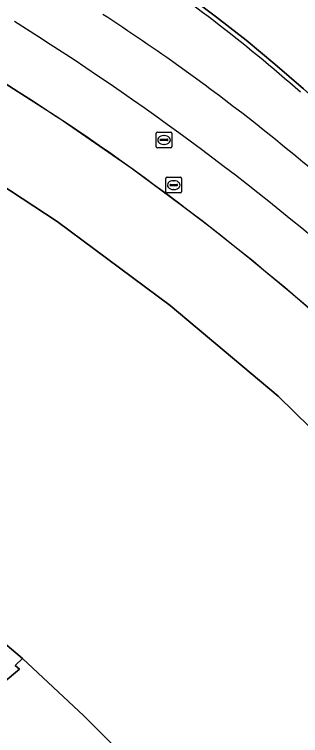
# Model space of a CAD drawing. Extents: x 155018 to 156648, y 383979 to 385733.
# Drawn here: x 156205.25 to 156223.42, y 385013.14 to 385058.88 of the extents above; entities that cross this region are included whole.
import ezdxf

# ---------------------------------------------------------------- set-up
doc = ezdxf.new("R2010")
doc.units = 0
for name, color, linetype in [('IMGEO_Berm_groen', 7, 'Continuous'), ('IMGEO_Erf', 7, 'Continuous'), ('IMGEO_Hek', 7, 'Continuous'), ('IMGEO_Lijnafwatering', 7, 'Continuous'), ('IMGEO_Pand', 7, 'Continuous'), ('IMGEO_Pand_overbouw', 7, 'Continuous'), ('IMGEO_Parkeervlak_gesloten', 7, 'Continuous'), ('IMGEO_Rijbaan_lokaal_gesloten', 7, 'Continuous'), ('IMGEO_Rioolput', 7, 'Continuous')]:
    doc.layers.add(name, color=color, linetype=linetype)

msp = doc.modelspace()

# ---------------------------------------------------------------- linework, layer by layer
at = {"layer": 'IMGEO_Berm_groen'}
for centre, radius, start, end in [((156154.129, 384975.869), 111.014, 44.87356, 57.02388), ((156149.101, 384968.932), 112.924, 48.83903, 56.07915), ((156115.168, 384913.759), 170.418, 48.41158, 58.08858)]:
    msp.add_arc(centre, radius, start, end, dxfattribs=at)
at = {"layer": 'IMGEO_Erf'}
msp.add_lwpolyline([(156201.965, 385021.245), (156198.66, 385023.75), (156196.337, 385021.801), (156202.318, 385014.643), (156205.572, 385017.345), (156205.292, 385017.578), (156205.771, 385018.019)], close=True, dxfattribs=at)
at = {"layer": 'IMGEO_Hek'}
for centre, radius, start, end in [((156140.559, 384950.348), 129.317, 51.72774, 57.063), ((156092.371, 384890.155), 206.421, 48.2498, 51.57572)]:
    msp.add_arc(centre, radius, start, end, dxfattribs=at)
at = {"layer": 'IMGEO_Lijnafwatering'}
for points in [[(156217.17, 385045.784), (156212.676, 385049.123), (156208.065, 385052.299), (156203.344, 385055.308), (156202.483, 385055.837), (156201.618, 385056.361), (156200.75, 385056.879)], [(156231.959, 385032.602), (156229.889, 385034.645), (156227.808, 385036.676), (156225.716, 385038.696), (156222.923, 385041.126), (156220.074, 385043.489), (156217.17, 385045.784)]]:
    msp.add_lwpolyline(points, dxfattribs=at)
at = {"layer": 'IMGEO_Pand'}
msp.add_lwpolyline([(156149.024, 384982.844), (156151.744, 384980.933), (156154.191, 384978.464), (156161.907, 384969.277), (156170.481, 384959.01), (156179.317, 384948.681), (156230.359, 384991.566), (156222.961, 385000), (156216.444, 385007.429), (156213.226, 385010.86), (156209.653, 385014.395), (156205.771, 385018.019), (156205.292, 385017.578), (156205.572, 385017.345), (156202.318, 385014.643), (156196.337, 385021.801), (156198.66, 385023.75), (156198.174, 385024.126), (156197.927, 385023.949), (156169.441, 385000)], close=True, dxfattribs=at)
at = {"layer": 'IMGEO_Pand_overbouw'}
msp.add_lwpolyline([(156198.66, 385023.75), (156196.337, 385021.801), (156202.318, 385014.643), (156205.572, 385017.345), (156205.292, 385017.578), (156205.771, 385018.019), (156201.965, 385021.245)], close=True, dxfattribs=at)
at = {"layer": 'IMGEO_Parkeervlak_gesloten'}
msp.add_lwpolyline([(156177.394, 385068.304), (156168.234, 385071.417), (156162.969, 385067.252), (156166.584, 385066.195), (156175.509, 385063.162), (156184.074, 385059.487), (156192.405, 385055.31), (156200.474, 385050.645), (156207.959, 385045.751), (156215.141, 385040.422), (156221.996, 385034.677), (156228.08, 385028.729), (156234.073, 385022.689), (156239.973, 385016.557), (156241.206, 385015.248), (156246.924, 385009.042), (156252.561, 385002.764), (156258.117, 384996.413), (156260.955, 384993.133), (156263.769, 384989.832), (156266.559, 384986.51), (156272.76, 384987.609)], dxfattribs=at)
msp.add_arc((156121.571, 384921.811), 156.551, 48.29891, 58.51071, dxfattribs=at)
at = {"layer": 'IMGEO_Rijbaan_lokaal_gesloten'}
for points in [[(156203.741, 385068.529), (156206.631, 385066.705), (156209.488, 385064.83), (156212.311, 385062.904), (156214.268, 385061.548), (156216.196, 385060.151), (156218.094, 385058.714), (156219.962, 385057.237), (156221.798, 385055.722), (156223.602, 385054.168), (156225.159, 385052.787), (156226.687, 385051.374), (156228.187, 385049.931), (156229.657, 385048.458), (156231.096, 385046.955), (156232.505, 385045.423), (156244.811, 385031.964), (156258.574, 385016.801)], [(156258.574, 385016.801), (156244.811, 385031.964), (156232.505, 385045.423), (156231.096, 385046.955), (156229.657, 385048.458), (156228.187, 385049.931), (156226.687, 385051.374), (156225.159, 385052.787), (156223.602, 385054.168), (156221.798, 385055.722), (156219.962, 385057.237), (156218.094, 385058.714), (156216.196, 385060.151), (156214.268, 385061.548), (156212.311, 385062.904), (156209.488, 385064.83), (156206.631, 385066.705), (156203.741, 385068.529)], [(156252.561, 385002.764), (156246.924, 385009.042), (156241.206, 385015.248), (156239.973, 385016.557), (156234.073, 385022.689), (156228.08, 385028.729), (156221.996, 385034.677), (156215.141, 385040.422), (156207.959, 385045.751), (156200.474, 385050.645), (156192.405, 385055.31)], [(156147.116, 385046.969), (156150.641, 385046.246), (156160.994, 385043.138), (156164.38, 385041.946), (156174.394, 385037.873), (156183.991, 385032.903), (156187.144, 385031.144), (156192.482, 385027.708), (156196.242, 385025.288), (156197.927, 385023.949), (156198.174, 385024.126), (156198.66, 385023.75), (156201.965, 385021.245), (156205.771, 385018.019), (156209.653, 385014.395), (156213.226, 385010.86), (156216.444, 385007.429), (156222.961, 385000), (156230.359, 384991.566), (156240.395, 385000), (156243.731, 385002.804), (156246.231, 385000)]]:
    msp.add_lwpolyline(points, dxfattribs=at)
for centre, radius, start, end in [((156154.129, 384975.869), 111.014, 44.87356, 57.02388), ((156149.101, 384968.932), 112.924, 48.83903, 56.07915), ((156115.168, 384913.759), 170.418, 48.41158, 58.08858), ((156121.571, 384921.811), 156.551, 48.29891, 58.51071)]:
    msp.add_arc(centre, radius, start, end, dxfattribs=at)
at = {"layer": 'IMGEO_Rioolput'}
for p, q in [((156214.253, 385050.49), (156214.253, 385051.342)), ((156214.328, 385051.416), (156215.18, 385051.416)), ((156214.741, 385051.196), (156214.766, 385051.196)), ((156215.254, 385051.342), (156215.254, 385050.49)), ((156214.512, 385050.91), (156214.512, 385050.922)), ((156214.95, 385050.873), (156214.552, 385050.873)), ((156214.555, 385050.959), (156214.953, 385050.959)), ((156214.764, 385050.636), (156214.739, 385050.636)), ((156214.996, 385050.922), (156214.996, 385050.91)), ((156215.18, 385050.416), (156214.328, 385050.416)), ((156214.871, 385047.628), (156214.871, 385048.48)), ((156214.946, 385048.554), (156215.798, 385048.554)), ((156215.359, 385048.334), (156215.384, 385048.334)), ((156215.872, 385048.48), (156215.872, 385047.628)), ((156215.13, 385048.048), (156215.13, 385048.06)), ((156215.568, 385048.011), (156215.17, 385048.011)), ((156215.173, 385048.097), (156215.571, 385048.097)), ((156215.614, 385048.06), (156215.614, 385048.048)), ((156215.798, 385047.554), (156214.946, 385047.554)), ((156215.382, 385047.774), (156215.357, 385047.774))]:
    msp.add_line(p, q, dxfattribs=at)
for points in [[(156214.253, 385050.49), (156214.253, 385051.342)], [(156214.328, 385051.416), (156215.18, 385051.416)], [(156215.254, 385051.342), (156215.254, 385050.49)], [(156215.18, 385050.416), (156214.328, 385050.416)], [(156214.871, 385047.628), (156214.871, 385048.48)], [(156214.946, 385048.554), (156215.798, 385048.554)], [(156215.872, 385048.48), (156215.872, 385047.628)], [(156215.798, 385047.554), (156214.946, 385047.554)]]:
    msp.add_lwpolyline(points, dxfattribs=at)
for centre, radius, start, end in [((156214.33, 385051.34), 0.0765, 91.552, 178.448), ((156214.33, 385051.34), 0.0765, 91.552, 178.448), ((156215.178, 385051.34), 0.0765, 1.552, 88.448), ((156215.178, 385051.34), 0.0765, 1.552, 88.448), ((156214.552, 385050.919), 0.0403, 85.8775, 175.7526), ((156214.549, 385050.909), 0.0366, 178.938, 274.7102), ((156214.953, 385050.916), 0.043, 264.8664, 352.4533), ((156214.957, 385050.921), 0.0386, 1.7309, 96.639), ((156214.33, 385050.492), 0.0765, 181.552, 268.448), ((156214.33, 385050.492), 0.0765, 181.552, 268.448), ((156215.178, 385050.492), 0.0765, 271.552, 358.448), ((156215.178, 385050.492), 0.0765, 271.552, 358.448), ((156214.948, 385048.478), 0.0765, 91.552, 178.448), ((156214.948, 385048.478), 0.0765, 91.552, 178.448), ((156215.796, 385048.478), 0.0765, 1.552, 88.448), ((156215.796, 385048.478), 0.0765, 1.552, 88.448), ((156215.17, 385048.057), 0.0403, 85.8775, 175.7526), ((156215.167, 385048.047), 0.0366, 178.938, 274.7102), ((156215.571, 385048.054), 0.043, 264.8664, 352.4533), ((156215.575, 385048.059), 0.0386, 1.7309, 96.639), ((156214.948, 385047.63), 0.0765, 181.552, 268.448), ((156214.948, 385047.63), 0.0765, 181.552, 268.448), ((156215.796, 385047.63), 0.0765, 271.552, 358.448), ((156215.796, 385047.63), 0.0765, 271.552, 358.448)]:
    msp.add_arc(centre, radius, start, end, dxfattribs=at)
for centre, major_axis, ratio, start_param, end_param in [((156214.74, 385050.916), (-0.387, 0.002), 0.722429, 4.712389, 7.853982), ((156214.765, 385050.916), (-0.39, 0.002), 0.717154, 1.570796, 4.712389), ((156215.358, 385048.054), (-0.387, 0.002), 0.722429, 4.712389, 7.853982), ((156215.383, 385048.054), (-0.39, 0.002), 0.717154, 1.570796, 4.712389)]:
    msp.add_ellipse(centre, major_axis=major_axis, ratio=ratio, start_param=start_param, end_param=end_param, dxfattribs=at)

doc.saveas('drawing.dxf')
